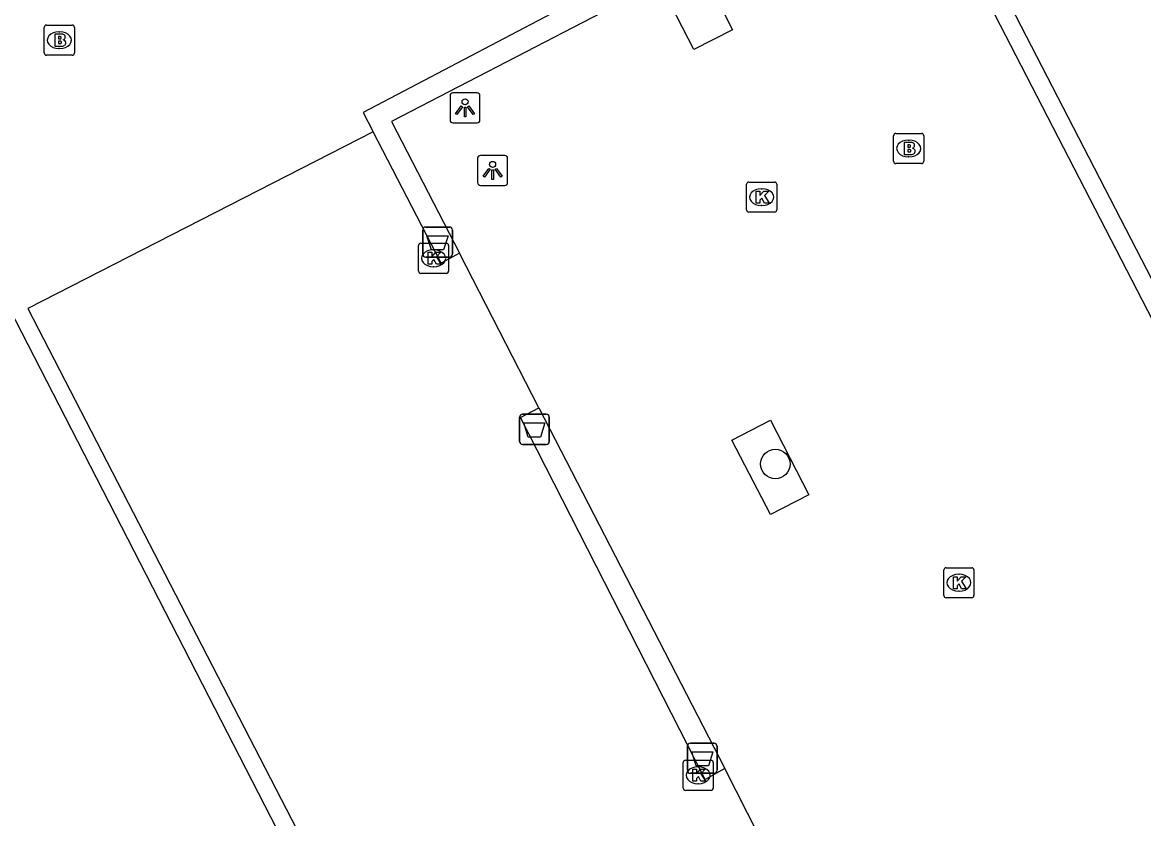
# Model space of a CAD drawing. Extents: x 158838 to 160074, y 386376 to 387776.
# Drawn here: x 159340.89 to 159378.18, y 387333.57 to 387360.05 of the extents above; entities that cross this region are included whole.
import ezdxf

# ---------------------------------------------------------------- set-up
doc = ezdxf.new("R2010")
doc.units = 0
for name, color, linetype in [('IMGEO_Afvalbak', 7, 'Continuous'), ('IMGEO_Boom', 7, 'Continuous'), ('IMGEO_Brandkraan', 7, 'Continuous'), ('IMGEO_Haag', 7, 'Continuous'), ('IMGEO_Kolk', 7, 'Continuous'), ('IMGEO_Lichtpunt', 7, 'Continuous'), ('IMGEO_Pand', 7, 'Continuous'), ('IMGEO_Parkeervlak_gesloten', 7, 'Continuous'), ('IMGEO_Parkeervlak_open', 7, 'Continuous'), ('IMGEO_Voetpad_open', 7, 'Continuous')]:
    doc.layers.add(name, color=color, linetype=linetype)

msp = doc.modelspace()

# ---------------------------------------------------------------- linework, layer by layer
at = {"layer": 'IMGEO_Afvalbak'}
for p, q in [((159354.199, 387352.341), (159354.199, 387353.141)), ((159354.199, 387353.141), (159354.199, 387352.341)), ((159354.299, 387353.241), (159355.089, 387353.241)), ((159355.089, 387353.241), (159354.299, 387353.241)), ((159355.189, 387353.141), (159355.189, 387352.341)), ((159355.189, 387352.341), (159355.189, 387353.141)), ((159355.089, 387352.241), (159354.299, 387352.241)), ((159354.299, 387352.241), (159355.089, 387352.241)), ((159357.419, 387346.116), (159357.419, 387346.916)), ((159357.419, 387346.916), (159357.419, 387346.116)), ((159357.519, 387347.016), (159358.309, 387347.016)), ((159358.309, 387347.016), (159357.519, 387347.016)), ((159358.409, 387346.916), (159358.409, 387346.116)), ((159358.409, 387346.116), (159358.409, 387346.916)), ((159358.309, 387346.016), (159357.519, 387346.016)), ((159357.519, 387346.016), (159358.309, 387346.016)), ((159363.004, 387335.179), (159363.004, 387335.979)), ((159363.004, 387335.979), (159363.004, 387335.179)), ((159363.104, 387336.079), (159363.894, 387336.079)), ((159363.894, 387336.079), (159363.104, 387336.079)), ((159363.994, 387335.979), (159363.994, 387335.179)), ((159363.994, 387335.179), (159363.994, 387335.979)), ((159363.894, 387335.079), (159363.104, 387335.079)), ((159363.104, 387335.079), (159363.894, 387335.079))]:
    msp.add_line(p, q, dxfattribs=at)
for points in [[(159354.342, 387352.955), (159355.046, 387352.955), (159354.897, 387352.485), (159354.491, 387352.485), (159354.342, 387352.955)], [(159357.562, 387346.73), (159358.266, 387346.73), (159358.117, 387346.26), (159357.711, 387346.26), (159357.562, 387346.73)], [(159363.147, 387335.793), (159363.851, 387335.793), (159363.702, 387335.323), (159363.296, 387335.323), (159363.147, 387335.793)]]:
    msp.add_lwpolyline(points, dxfattribs=at)
for centre, start, end in [((159354.299, 387353.141), 90, 180), ((159354.299, 387353.141), 90, 180), ((159355.089, 387353.141), 0, 90), ((159355.089, 387353.141), 360, 90), ((159354.299, 387352.341), 180, 270), ((159354.299, 387352.341), 180, 270), ((159355.089, 387352.341), 270, 0), ((159355.089, 387352.341), 270, 0), ((159357.519, 387346.916), 90, 180), ((159357.519, 387346.916), 90, 180), ((159358.309, 387346.916), 0, 90), ((159358.309, 387346.916), 360, 90), ((159357.519, 387346.116), 180, 270), ((159357.519, 387346.116), 180, 270), ((159358.309, 387346.116), 270, 0), ((159358.309, 387346.116), 270, 0), ((159363.104, 387335.979), 90, 180), ((159363.104, 387335.979), 90, 180), ((159363.894, 387335.979), 0, 90), ((159363.894, 387335.979), 360, 90), ((159363.104, 387335.179), 180, 270), ((159363.104, 387335.179), 180, 270), ((159363.894, 387335.179), 270, 0), ((159363.894, 387335.179), 270, 0)]:
    msp.add_arc(centre, 0.1, start, end, dxfattribs=at)
at = {"layer": 'IMGEO_Boom'}
msp.add_circle((159365.929, 387345.364), 0.489, dxfattribs=at)
at = {"layer": 'IMGEO_Brandkraan'}
for p, q in [((159341.613, 387359.031), (159341.613, 387359.883)), ((159341.688, 387359.957), (159342.54, 387359.957)), ((159342.614, 387359.883), (159342.614, 387359.031)), ((159342.101, 387359.737), (159342.126, 387359.737)), ((159342.124, 387359.177), (159342.099, 387359.177)), ((159342.54, 387358.957), (159341.688, 387358.957)), ((159369.863, 387355.428), (159369.863, 387356.28)), ((159369.938, 387356.354), (159370.79, 387356.354)), ((159370.351, 387356.134), (159370.376, 387356.134)), ((159370.864, 387356.28), (159370.864, 387355.428)), ((159370.374, 387355.574), (159370.349, 387355.574)), ((159370.79, 387355.354), (159369.938, 387355.354))]:
    msp.add_line(p, q, dxfattribs=at)
for points in [[(159341.613, 387359.031), (159341.613, 387359.883)], [(159341.688, 387359.957), (159342.54, 387359.957)], [(159342.614, 387359.883), (159342.614, 387359.031)], [(159341.961, 387359.657), (159341.961, 387359.257), (159342.174, 387359.257)], [(159342.192, 387359.657), (159341.961, 387359.657)], [(159342.14, 387359.576), (159342.086, 387359.576), (159342.086, 387359.5)], [(159342.086, 387359.5), (159342.139, 387359.5)], [(159342.148, 387359.424), (159342.086, 387359.424), (159342.086, 387359.343)], [(159342.086, 387359.343), (159342.148, 387359.343)], [(159342.54, 387358.957), (159341.688, 387358.957)], [(159369.863, 387355.428), (159369.863, 387356.28)], [(159369.938, 387356.354), (159370.79, 387356.354)], [(159370.864, 387356.28), (159370.864, 387355.428)], [(159370.211, 387356.054), (159370.211, 387355.654), (159370.424, 387355.654)], [(159370.442, 387356.054), (159370.211, 387356.054)], [(159370.39, 387355.973), (159370.336, 387355.973), (159370.336, 387355.897)], [(159370.336, 387355.897), (159370.389, 387355.897)], [(159370.398, 387355.821), (159370.336, 387355.821), (159370.336, 387355.74)], [(159370.336, 387355.74), (159370.398, 387355.74)], [(159370.79, 387355.354), (159369.938, 387355.354)]]:
    msp.add_lwpolyline(points, dxfattribs=at)
for centre, radius, start, end in [((159341.69, 387359.881), 0.0765, 91.552, 178.448), ((159341.69, 387359.881), 0.0765, 91.552, 178.448), ((159342.538, 387359.881), 0.0765, 1.552, 88.448), ((159342.538, 387359.881), 0.0765, 1.552, 88.448), ((159342.141, 387359.538), 0.0379, 267.8285, 90.9355), ((159342.196, 387359.512), 0.145, 59.4692, 91.5367), ((159342.221, 387359.559), 0.0922, 285.5137, 58.1501), ((159342.226, 387359.367), 0.105, 301.3115, 78.989), ((159342.149, 387359.383), 0.0404, 269.8759, 90.5077), ((159342.18, 387359.508), 0.251, 268.6676, 293.5347), ((159341.69, 387359.033), 0.0765, 181.552, 268.448), ((159341.69, 387359.033), 0.0765, 181.552, 268.448), ((159342.538, 387359.033), 0.0765, 271.552, 358.448), ((159342.538, 387359.033), 0.0765, 271.552, 358.448), ((159369.94, 387356.278), 0.0765, 91.552, 178.448), ((159369.94, 387356.278), 0.0765, 91.552, 178.448), ((159370.788, 387356.278), 0.0765, 1.552, 88.448), ((159370.788, 387356.278), 0.0765, 1.552, 88.448), ((159370.391, 387355.935), 0.0379, 267.8285, 90.9355), ((159370.399, 387355.78), 0.0404, 269.8759, 90.5077), ((159370.446, 387355.909), 0.145, 59.4692, 91.5367), ((159370.471, 387355.956), 0.0922, 285.5137, 58.1501), ((159370.476, 387355.764), 0.105, 301.3115, 78.989), ((159369.94, 387355.43), 0.0765, 181.552, 268.448), ((159369.94, 387355.43), 0.0765, 181.552, 268.448), ((159370.43, 387355.905), 0.251, 268.6676, 293.5347), ((159370.788, 387355.43), 0.0765, 271.552, 358.448), ((159370.788, 387355.43), 0.0765, 271.552, 358.448)]:
    msp.add_arc(centre, radius, start, end, dxfattribs=at)
for centre, major_axis, ratio, start_param, end_param in [((159342.1, 387359.457), (-0.387, 0.002), 0.722429, 4.712389, 7.853982), ((159342.125, 387359.457), (-0.39, 0.002), 0.717154, 1.570796, 4.712389), ((159370.35, 387355.854), (-0.387, 0.002), 0.722429, 4.712389, 7.853982), ((159370.375, 387355.854), (-0.39, 0.002), 0.717154, 1.570796, 4.712389)]:
    msp.add_ellipse(centre, major_axis=major_axis, ratio=ratio, start_param=start_param, end_param=end_param, dxfattribs=at)
at = {"layer": 'IMGEO_Haag'}
msp.add_lwpolyline([(159373.555, 387374.223), (159370.246, 387372.53), (159372.921, 387367.103), (159370.96, 387366.024), (159401.635, 387306.618), (159401.101, 387306.345)], dxfattribs=at)
at = {"layer": 'IMGEO_Kolk'}
for p, q in [((159364.973, 387353.811), (159364.973, 387354.663)), ((159365.048, 387354.737), (159365.9, 387354.737)), ((159365.974, 387354.663), (159365.974, 387353.811)), ((159365.461, 387354.517), (159365.486, 387354.517)), ((159365.484, 387353.957), (159365.459, 387353.957)), ((159365.9, 387353.737), (159365.048, 387353.737)), ((159354.062, 387351.777), (159354.062, 387352.629)), ((159354.137, 387352.703), (159354.989, 387352.703)), ((159354.55, 387352.483), (159354.575, 387352.483)), ((159355.063, 387352.629), (159355.063, 387351.777)), ((159354.989, 387351.703), (159354.137, 387351.703)), ((159354.573, 387351.923), (159354.548, 387351.923)), ((159371.532, 387340.989), (159371.532, 387341.841)), ((159371.607, 387341.915), (159372.459, 387341.915)), ((159372.02, 387341.695), (159372.045, 387341.695)), ((159372.533, 387341.841), (159372.533, 387340.989)), ((159372.459, 387340.915), (159371.607, 387340.915)), ((159372.043, 387341.135), (159372.018, 387341.135)), ((159362.862, 387334.585), (159362.862, 387335.437)), ((159362.937, 387335.511), (159363.789, 387335.511)), ((159363.35, 387335.291), (159363.375, 387335.291)), ((159363.863, 387335.437), (159363.863, 387334.585)), ((159363.789, 387334.511), (159362.937, 387334.511)), ((159363.373, 387334.731), (159363.348, 387334.731))]:
    msp.add_line(p, q, dxfattribs=at)
for points in [[(159364.973, 387353.811), (159364.973, 387354.663)], [(159365.048, 387354.737), (159365.9, 387354.737)], [(159365.974, 387354.663), (159365.974, 387353.811)], [(159365.294, 387354.437), (159365.417, 387354.437), (159365.417, 387354.286), (159365.547, 387354.437), (159365.711, 387354.437), (159365.565, 387354.286), (159365.718, 387354.037), (159365.566, 387354.037), (159365.481, 387354.201), (159365.417, 387354.134), (159365.417, 387354.037), (159365.294, 387354.037), (159365.294, 387354.437)], [(159365.9, 387353.737), (159365.048, 387353.737)], [(159354.062, 387351.777), (159354.062, 387352.629)], [(159354.137, 387352.703), (159354.989, 387352.703)], [(159354.383, 387352.403), (159354.506, 387352.403), (159354.506, 387352.252), (159354.636, 387352.403), (159354.8, 387352.403), (159354.654, 387352.252), (159354.807, 387352.003), (159354.655, 387352.003), (159354.57, 387352.167), (159354.506, 387352.1), (159354.506, 387352.003), (159354.383, 387352.003), (159354.383, 387352.403)], [(159355.063, 387352.629), (159355.063, 387351.777)], [(159354.989, 387351.703), (159354.137, 387351.703)], [(159371.532, 387340.989), (159371.532, 387341.841)], [(159371.607, 387341.915), (159372.459, 387341.915)], [(159371.853, 387341.615), (159371.976, 387341.615), (159371.976, 387341.464), (159372.106, 387341.615), (159372.27, 387341.615), (159372.124, 387341.464), (159372.277, 387341.215), (159372.125, 387341.215), (159372.04, 387341.379), (159371.976, 387341.312), (159371.976, 387341.215), (159371.853, 387341.215), (159371.853, 387341.615)], [(159372.533, 387341.841), (159372.533, 387340.989)], [(159372.459, 387340.915), (159371.607, 387340.915)], [(159362.862, 387334.585), (159362.862, 387335.437)], [(159362.937, 387335.511), (159363.789, 387335.511)], [(159363.863, 387335.437), (159363.863, 387334.585)], [(159363.183, 387335.211), (159363.306, 387335.211), (159363.306, 387335.06), (159363.436, 387335.211), (159363.6, 387335.211), (159363.454, 387335.06), (159363.607, 387334.811), (159363.455, 387334.811), (159363.37, 387334.975), (159363.306, 387334.908), (159363.306, 387334.811), (159363.183, 387334.811), (159363.183, 387335.211)], [(159363.789, 387334.511), (159362.937, 387334.511)]]:
    msp.add_lwpolyline(points, dxfattribs=at)
for centre, start, end in [((159365.05, 387354.661), 91.552, 178.448), ((159365.05, 387354.661), 91.552, 178.448), ((159365.898, 387354.661), 1.552, 88.448), ((159365.898, 387354.661), 1.552, 88.448), ((159365.05, 387353.813), 181.552, 268.448), ((159365.05, 387353.813), 181.552, 268.448), ((159365.898, 387353.813), 271.552, 358.448), ((159365.898, 387353.813), 271.552, 358.448), ((159354.139, 387352.627), 91.552, 178.448), ((159354.139, 387352.627), 91.552, 178.448), ((159354.987, 387352.627), 1.552, 88.448), ((159354.987, 387352.627), 1.552, 88.448), ((159354.139, 387351.779), 181.552, 268.448), ((159354.139, 387351.779), 181.552, 268.448), ((159354.987, 387351.779), 271.552, 358.448), ((159354.987, 387351.779), 271.552, 358.448), ((159371.609, 387341.839), 91.552, 178.448), ((159371.609, 387341.839), 91.552, 178.448), ((159372.457, 387341.839), 1.552, 88.448), ((159372.457, 387341.839), 1.552, 88.448), ((159371.609, 387340.991), 181.552, 268.448), ((159371.609, 387340.991), 181.552, 268.448), ((159372.457, 387340.991), 271.552, 358.448), ((159372.457, 387340.991), 271.552, 358.448), ((159362.939, 387335.435), 91.552, 178.448), ((159362.939, 387335.435), 91.552, 178.448), ((159363.787, 387335.435), 1.552, 88.448), ((159363.787, 387335.435), 1.552, 88.448), ((159362.939, 387334.587), 181.552, 268.448), ((159362.939, 387334.587), 181.552, 268.448), ((159363.787, 387334.587), 271.552, 358.448), ((159363.787, 387334.587), 271.552, 358.448)]:
    msp.add_arc(centre, 0.0765, start, end, dxfattribs=at)
for centre, major_axis, ratio, start_param, end_param in [((159365.46, 387354.237), (-0.387, 0.002), 0.722429, 4.712389, 7.853982), ((159365.485, 387354.237), (-0.39, 0.002), 0.717154, 1.570796, 4.712389), ((159354.549, 387352.203), (-0.387, 0.002), 0.722429, 4.712389, 7.853982), ((159354.574, 387352.203), (-0.39, 0.002), 0.717154, 1.570796, 4.712389), ((159372.019, 387341.415), (-0.387, 0.002), 0.722429, 4.712389, 7.853982), ((159372.044, 387341.415), (-0.39, 0.002), 0.717154, 1.570796, 4.712389), ((159363.349, 387335.011), (-0.387, 0.002), 0.722429, 4.712389, 7.853982), ((159363.374, 387335.011), (-0.39, 0.002), 0.717154, 1.570796, 4.712389)]:
    msp.add_ellipse(centre, major_axis=major_axis, ratio=ratio, start_param=start_param, end_param=end_param, dxfattribs=at)
at = {"layer": 'IMGEO_Lichtpunt'}
for p, q in [((159355.109, 387357.609), (159355.109, 387356.802)), ((159355.109, 387357.609), (159355.109, 387356.802)), ((159356.011, 387357.704), (159355.203, 387357.704)), ((159356.011, 387357.704), (159355.203, 387357.704)), ((159356.105, 387356.802), (159356.105, 387357.609)), ((159356.105, 387356.802), (159356.105, 387357.609)), ((159355.203, 387356.708), (159356.011, 387356.708)), ((159355.203, 387356.708), (159356.011, 387356.708)), ((159356.027, 387355.528), (159356.027, 387354.721)), ((159356.027, 387355.528), (159356.027, 387354.721)), ((159356.929, 387355.623), (159356.121, 387355.623)), ((159356.929, 387355.623), (159356.121, 387355.623)), ((159357.023, 387354.721), (159357.023, 387355.528)), ((159357.023, 387354.721), (159357.023, 387355.528)), ((159356.121, 387354.627), (159356.929, 387354.627)), ((159356.121, 387354.627), (159356.929, 387354.627))]:
    msp.add_line(p, q, dxfattribs=at)
for points in [[(159355.483, 387357.273), (159355.522, 387357.245), (159355.334, 387356.983), (159355.296, 387357.01), (159355.483, 387357.273)], [(159355.585, 387357.225), (159355.632, 387357.225), (159355.632, 387356.903), (159355.585, 387356.903), (159355.585, 387357.225)], [(159355.695, 387357.245), (159355.733, 387357.272), (159355.92, 387357.01), (159355.881, 387356.982), (159355.695, 387357.245)], [(159356.401, 387355.192), (159356.44, 387355.164), (159356.252, 387354.902), (159356.214, 387354.929), (159356.401, 387355.192)], [(159356.503, 387355.144), (159356.55, 387355.144), (159356.55, 387354.822), (159356.503, 387354.822), (159356.503, 387355.144)], [(159356.613, 387355.164), (159356.651, 387355.191), (159356.838, 387354.929), (159356.799, 387354.901), (159356.613, 387355.164)]]:
    msp.add_lwpolyline(points, dxfattribs=at)
for centre in [(159355.608, 387357.407), (159356.526, 387355.326)]:
    msp.add_circle(centre, 0.0994, dxfattribs=at)
for centre, start, end in [((159355.203, 387357.609), 90, 180), ((159355.203, 387357.609), 90, 180), ((159356.011, 387357.609), 0, 90), ((159356.011, 387357.609), 0, 90), ((159355.203, 387356.802), 180, 270), ((159355.203, 387356.802), 180, 270), ((159356.011, 387356.802), 270, 0), ((159356.011, 387356.802), 270, 360), ((159356.121, 387355.528), 90, 180), ((159356.121, 387355.528), 90, 180), ((159356.929, 387355.528), 0, 90), ((159356.929, 387355.528), 0, 90), ((159356.121, 387354.721), 180, 270), ((159356.121, 387354.721), 180, 270), ((159356.929, 387354.721), 270, 0), ((159356.929, 387354.721), 270, 360)]:
    msp.add_arc(centre, 0.0946, start, end, dxfattribs=at)
at = {"layer": 'IMGEO_Pand'}
msp.add_lwpolyline([(159351.675, 387320.135), (159355.154, 387321.921), (159340.458, 387350.536), (159339.525, 387350.057), (159338.947, 387349.76), (159333.11, 387360.926), (159333.694, 387361.212), (159335.141, 387361.922), (159326.913, 387377.989), (159326.002, 387377.465), (159324.943, 387376.856), (159323.05, 387380.554), (159317.449, 387391.492), (159302.358, 387383.765)], dxfattribs=at)
at = {"layer": 'IMGEO_Parkeervlak_gesloten'}
for points in [[(159355.419, 387352.371), (159354.813, 387352.042), (159352.548, 387356.414)], [(159358.061, 387347.235), (159355.419, 387352.371)], [(159364.245, 387335.233), (159363.594, 387334.87), (159357.454, 387346.905), (159358.061, 387347.235)], [(159366.875, 387330.065), (159364.245, 387335.233)]]:
    msp.add_lwpolyline(points, dxfattribs=at)
at = {"layer": 'IMGEO_Parkeervlak_open'}
for points in [[(159370.434, 387365.735), (159363.537, 387362.116), (159363.371, 387362.029), (159364.505, 387359.796), (159363.216, 387359.141), (159362.08, 387361.375), (159353.166, 387356.751), (159355.419, 387352.371)], [(159401.101, 387306.345), (159370.434, 387365.735)], [(159358.061, 387347.235), (159364.245, 387335.233)], [(159365.765, 387343.679), (159364.485, 387346.161), (159365.765, 387346.82), (159367.044, 387344.338), (159365.765, 387343.679)]]:
    msp.add_lwpolyline(points, dxfattribs=at)
at = {"layer": 'IMGEO_Voetpad_open'}
for points in [[(159370.154, 387366.361), (159361.599, 387361.981), (159352.22, 387357.048), (159352.548, 387356.414)], [(159352.548, 387356.414), (159341.065, 387350.534), (159355.979, 387321.659), (159351.972, 387319.534), (159351.675, 387320.135)]]:
    msp.add_lwpolyline(points, dxfattribs=at)

doc.saveas('drawing.dxf')
